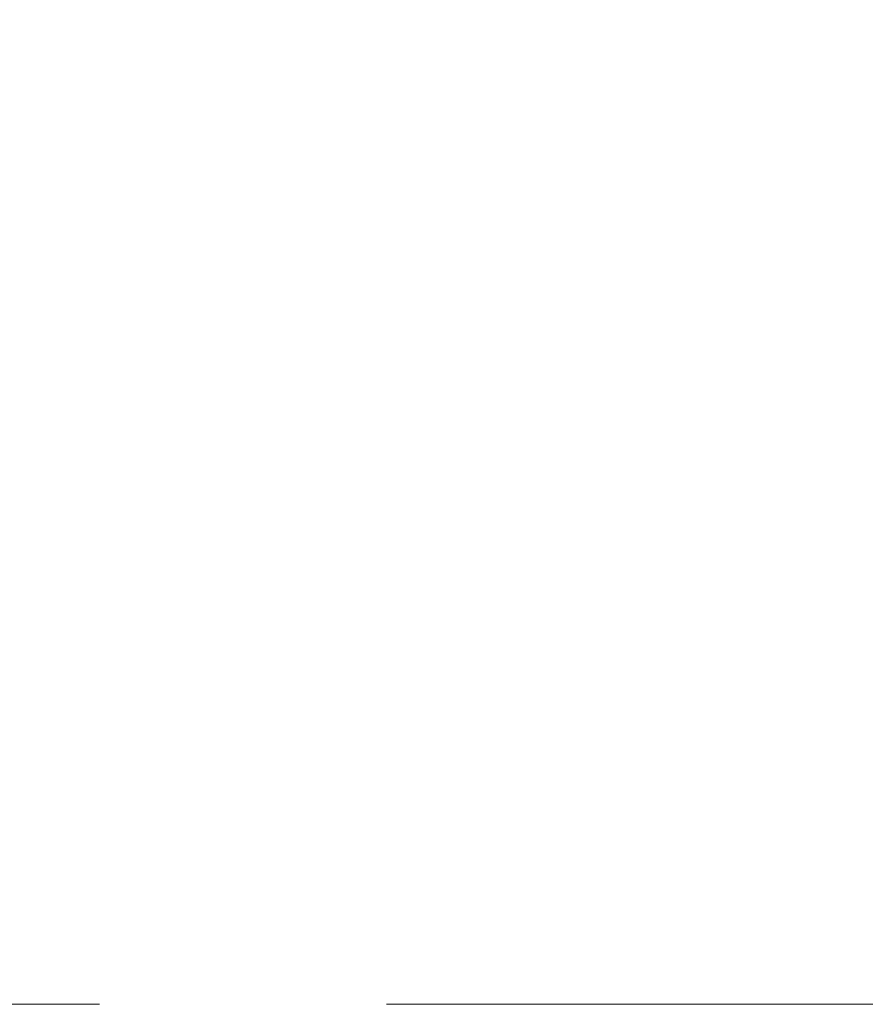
# Model space of a CAD drawing. Header units: millimetres. Extents: x 23192 to 177760, y -399809 to -79279.
# Tile 304 of 656: x 59972 to 59990, y -194353 to -194331. Entities that reach past the tile are written whole.
import ezdxf

# ---------------------------------------------------------------- set-up
doc = ezdxf.new("R2010")
doc.units = ezdxf.units.MM
doc.linetypes.add('DASHDOT', pattern=[25.4, 12.7, -6.35, 0, -6.35])
doc.linetypes.add('HIDDEN', pattern=[9.525, 6.35, -3.175])
doc.layers.get('0').update_dxf_attribs({"lineweight": 0})
for name, color, linetype, lineweight in [('!! 0_Istn-cienka', 4, 'Continuous', 9), ('!! 0_Osie', 1, 'DASHDOT', 13), ('!! wymiary osi', 250, 'Continuous', 9), ('0-osie-liniA', 14, 'DASHDOT', 5)]:
    doc.layers.add(name, color=color, linetype=linetype, lineweight=lineweight)
doc.styles.add('TXT', font='simplex.shx')
doc.dimstyles.new('DIM50', dxfattribs={"dimscale": 5, "dimtxt": 2.5, "dimasz": 1.5, "dimexe": 0, "dimexo": 0, "dimgap": 0.5, "dimtad": 1, "dimdec": 4, "dimrnd": 0.5, "dimdsep": 46, "dimtxsty": 'TXT', "dimblk1": 'TICK1', "dimblk2": 'TICK1', "dimsah": 1, "dimcen": 0, "dimse1": 1, "dimse2": 1, "dimclrd": 1, "dimclre": 7, "dimclrt": 9, "dimadec": 0, "dimazin": 0, "dimtfac": 1, "dimtdec": 4, "dimtmove": 2, "dimatfit": 3, "dimldrblk": 'TICK1', "dimfxl": 1, "dimtolj": 1, "dimarcsym": 0})

# ---------------------------------------------------------------- blocks, each defined once
blk = doc.blocks.new('BLOK OSI')
at = {"layer": '0-osie-liniA', "ltscale": 5}
blk.add_lwpolyline([(48639.33021, -194402.0883), (55424.2848, -194402.0883)], dxfattribs=at)
blk = doc.blocks.new('TICK1')
at = {"color": 0}
for p, q in [((0, -1.4), (0, 1.4)), ((0, 0), (-1, 0))]:
    blk.add_line(p, q, dxfattribs=at)
at = {"color": 2}
blk.add_line((-1, -1), (1, 1), dxfattribs=at)
blk = doc.blocks.new('*D2661')
at = {"layer": '!! wymiary osi', "color": 1, "lineweight": -2, "transparency": 16777216}
blk.add_line((59854.067, -193766.76), (60064.067, -193766.76), dxfattribs=at)
at = {"layer": 'DEFPOINTS', "color": 0, "transparency": 16777216}
for p in [(60071.567, -193766.76), (59846.567, -194353.128), (60071.567, -194353.128)]:
    blk.add_point(p, dxfattribs=at)
at = {"layer": '!! wymiary osi', "color": 1, "lineweight": -2, "transparency": 16777216, "xscale": 7.5, "yscale": 7.5, "zscale": 7.5, "rotation": 180}
blk.add_blockref('TICK1', (59846.567, -193766.76), dxfattribs=at)
at = {"layer": '!! wymiary osi', "color": 1, "lineweight": -2, "transparency": 16777216, "xscale": 7.5, "yscale": 7.5, "zscale": 7.5}
blk.add_blockref('TICK1', (60071.567, -193766.76), dxfattribs=at)
at = {"layer": '!! wymiary osi', "color": 9, "transparency": 16777216, "insert": (59959.067, -193758.01), "char_height": 12.5, "attachment_point": 5, "style": 'TXT'}
blk.add_mtext('\\A1;225', dxfattribs=at)

msp = doc.modelspace()

# ---------------------------------------------------------------- linework, layer by layer
at = {"layer": '!! 0_Istn-cienka', "linetype": 'HIDDEN', "ltscale": 2}
msp.add_lwpolyline([(59941.56735, -194353.12813), (60032.56735, -194353.12813)], dxfattribs=at)

# ---------------------------------------------------------------- block references
at = {"layer": '!! 0_Osie'}
msp.add_blockref('BLOK OSI', (8819.85593, 61.46017), dxfattribs=at)

# ---------------------------------------------------------------- dimensions: what is measured, and where the dimension line sits
at = {"layer": '!! wymiary osi'}
dim = msp.add_linear_dim(base=(60071.56735, -193766.7596), p1=(59846.56735, -194353.12813), p2=(60071.56735, -194353.12813), dimstyle='DIM50', dxfattribs=at)
dim.commit()
dim.dimension.update_dxf_attribs({"geometry": '*D2661', "text_midpoint": (59959.06735, -193758.0096)})

doc.saveas('drawing.dxf')
